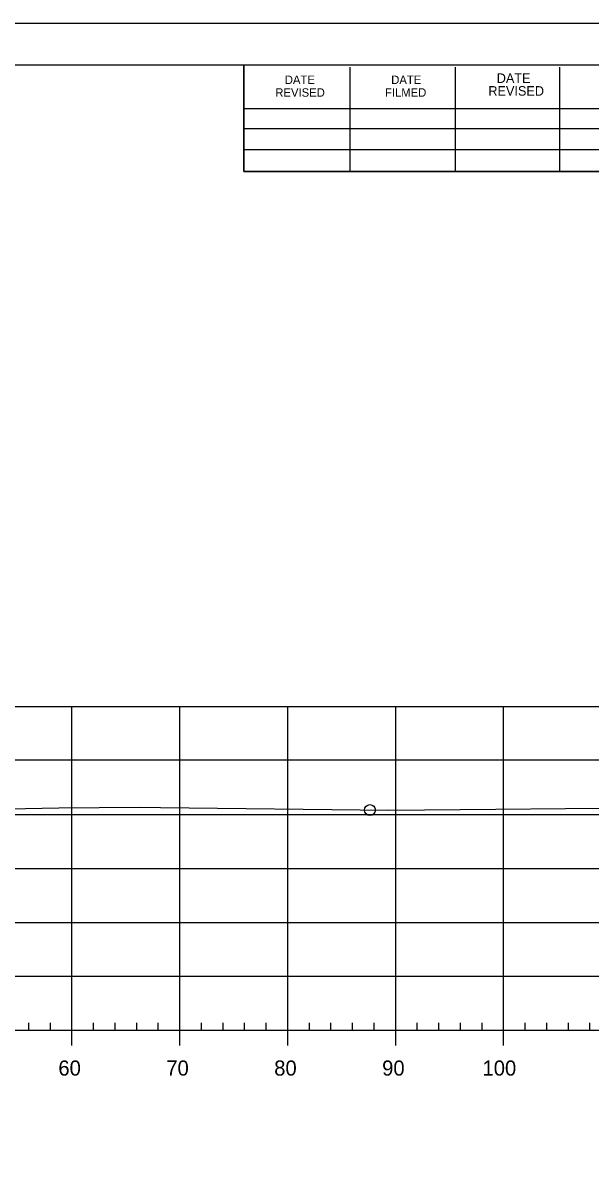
# Model space of a CAD drawing. Extents: x 1359801 to 1362404, y 372415 to 374228.
# Drawn here: x 1361875.4 to 1361928, y 373694.6 to 373801.3 of the extents above; entities that cross this region are included whole.
import ezdxf

# ---------------------------------------------------------------- set-up
doc = ezdxf.new("R2010")
doc.units = 0
for name, color, linetype in [('S_DRG_PT_SYM', 7, 'Continuous'), ('S_MAILBOX', 7, 'Continuous'), ('S_PRIMARY_CTL', 7, 'Continuous'), ('S_SHOULDER', 7, 'Continuous'), ('S_UTL_PT_SYM', 7, 'Continuous'), ('S_WATER_UTILITIES', 7, 'Continuous')]:
    doc.layers.add(name, color=color, linetype=linetype)

msp = doc.modelspace()

# ---------------------------------------------------------------- linework, layer by layer
at = {"layer": 'S_DRG_PT_SYM'}
msp.add_lwpolyline([(1361872.46, 373728.42), (1361878.68, 373728.55), (1361886.16, 373728.61), (1361888.08, 373728.58), (1361909.26, 373728.33), (1361919.17, 373728.42), (1361932.09, 373728.54), (1361948.62, 373728.25), (1361958.88, 373728.06), (1361963.99, 373727.83), (1361964.89, 373727.79)], dxfattribs=at)
at = {"layer": 'S_MAILBOX'}
for p, q in [((1361674.89, 373737.94), (1361964.89, 373737.94)), ((1361879.89, 373707.94), (1361879.89, 373737.94)), ((1361889.89, 373707.94), (1361889.89, 373737.94)), ((1361899.89, 373707.94), (1361899.89, 373737.94)), ((1361909.89, 373707.94), (1361909.89, 373737.94)), ((1361919.89, 373707.94), (1361919.89, 373737.94)), ((1361675.11, 373733), (1361965.11, 373733)), ((1361674.89, 373727.94), (1361964.89, 373727.94)), ((1361674.89, 373722.94), (1361964.89, 373722.94)), ((1361674.89, 373717.94), (1361964.89, 373717.94)), ((1361674.89, 373712.94), (1361964.89, 373712.94)), ((1361674.89, 373707.94), (1361964.89, 373707.94))]:
    msp.add_line(p, q, dxfattribs=at)
at = {"layer": 'S_SHOULDER'}
msp.add_line((1361649.49, 373801.29), (1361982.82, 373801.29), dxfattribs=at)
for points in [[(1361649.48, 373801.29), (1361982.82, 373801.29), (1361982.82, 373587.95), (1361649.48, 373587.95)], [(1361895.81, 373797.4), (1361895.81, 373787.52), (1361931.54, 373787.52), (1361931.54, 373784.6), (1361954.74, 373784.6), (1361954.74, 373760.26), (1361978.07, 373760.26), (1361978.07, 373591.94), (1361661.89, 373591.94), (1361661.89, 373797.4)]]:
    msp.add_lwpolyline(points, close=True, dxfattribs=at)
msp.add_circle((1361907.5, 373728.35), 0.5, dxfattribs=at)
at = {"layer": 'S_UTL_PT_SYM'}
for p, q in [((1361661.89, 373797.4), (1361978.07, 373797.4)), ((1361895.81, 373787.52), (1361895.81, 373797.4)), ((1361905.67, 373787.52), (1361905.67, 373797.2)), ((1361915.43, 373787.52), (1361915.43, 373797.2)), ((1361925.11, 373787.52), (1361925.11, 373797.2)), ((1361895.81, 373793.38), (1361934.97, 373793.38)), ((1361895.81, 373791.52), (1361934.97, 373791.52)), ((1361895.81, 373787.52), (1361895.81, 373789.58)), ((1361895.81, 373789.58), (1361934.97, 373789.58)), ((1361978.07, 373787.52), (1361895.81, 373787.52))]:
    msp.add_line(p, q, dxfattribs=at)
at = {"layer": 'S_WATER_UTILITIES'}
for p, q in [((1361674.89, 373707.94), (1361964.89, 373707.94)), ((1361875.89, 373707.94), (1361875.89, 373708.64)), ((1361877.89, 373707.94), (1361877.89, 373708.64)), ((1361879.89, 373706.54), (1361879.89, 373707.94)), ((1361881.89, 373707.94), (1361881.89, 373708.64)), ((1361883.89, 373707.94), (1361883.89, 373708.64)), ((1361885.89, 373707.94), (1361885.89, 373708.64)), ((1361887.89, 373707.94), (1361887.89, 373708.64)), ((1361889.89, 373706.54), (1361889.89, 373707.94)), ((1361891.89, 373707.94), (1361891.89, 373708.64)), ((1361893.89, 373707.94), (1361893.89, 373708.64)), ((1361895.89, 373707.94), (1361895.89, 373708.64)), ((1361897.89, 373707.94), (1361897.89, 373708.64)), ((1361899.89, 373706.54), (1361899.89, 373707.94)), ((1361901.89, 373707.94), (1361901.89, 373708.64)), ((1361903.89, 373707.94), (1361903.89, 373708.64)), ((1361905.89, 373707.94), (1361905.89, 373708.64)), ((1361907.89, 373707.94), (1361907.89, 373708.64)), ((1361909.89, 373706.54), (1361909.89, 373707.94)), ((1361911.89, 373707.94), (1361911.89, 373708.64)), ((1361913.89, 373707.94), (1361913.89, 373708.64)), ((1361915.89, 373707.94), (1361915.89, 373708.64)), ((1361917.89, 373707.94), (1361917.89, 373708.64)), ((1361919.89, 373706.54), (1361919.89, 373707.94)), ((1361921.89, 373707.94), (1361921.89, 373708.64)), ((1361923.89, 373707.94), (1361923.89, 373708.64)), ((1361925.89, 373707.94), (1361925.89, 373708.64)), ((1361927.89, 373707.94), (1361927.89, 373708.64))]:
    msp.add_line(p, q, dxfattribs=at)

# ---------------------------------------------------------------- texts
at = {"layer": 'S_PRIMARY_CTL'}
for s, p in [('60', (1361878.63, 373703.74)), ('70', (1361888.63, 373703.74)), ('80', (1361898.63, 373703.74)), ('90', (1361908.63, 373703.74)), ('100', (1361917.93, 373703.74))]:
    msp.add_text(s, height=1.4, dxfattribs=at).set_placement(p)
at = {"layer": 'S_UTL_PT_SYM'}
for s, height, p in [('DATE', 0.782, (1361899.61, 373795.64)), ('DATE', 0.782, (1361909.47, 373795.64)), ('DATE', 0.879, (1361919.25, 373795.74)), ('REVISED', 0.782, (1361898.73, 373794.46)), ('FILMED', 0.782, (1361908.89, 373794.46)), ('REVISED', 0.879, (1361918.47, 373794.56))]:
    msp.add_text(s, height=height, rotation=360, dxfattribs=at).set_placement(p)

doc.saveas('drawing.dxf')
